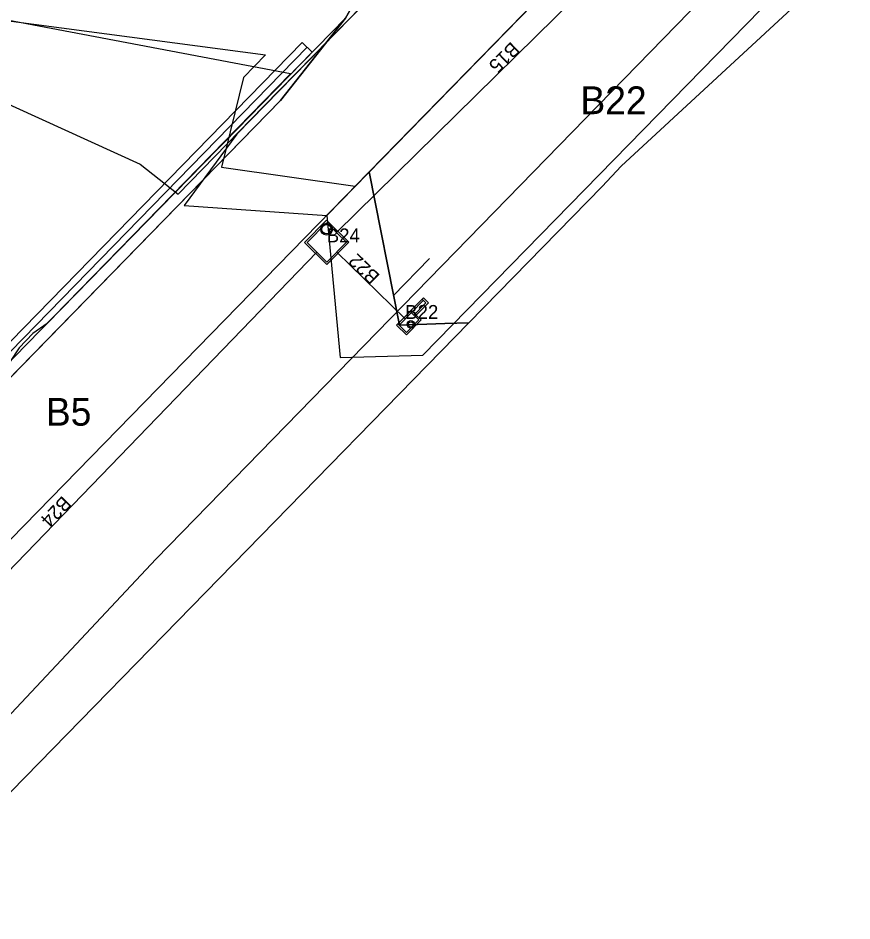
# Model space of a CAD drawing. Extents: x 2253035 to 2279930, y 13774972 to 13793443.
# Drawn here: x 2255583.4 to 2255823.2, y 13791353.4 to 13791613 of the extents above; entities that cross this region are included whole.
import ezdxf

# ---------------------------------------------------------------- set-up
doc = ezdxf.new("R2010")
doc.units = 0
for name, color, linetype in [('E_Utility_ATT_Fiber', 7, 'Continuous'), ('E_Utility_ATT_Xbox', 7, 'Continuous'), ('E_Utility_Electric_Service Pole Electric_SPLE_Elevation', 7, 'Continuous'), ('E_Utility_Fiber Optic_Fiber Optic Cable_FOC', 7, 'Continuous'), ('E_Utility_Gas_Gas Line_GL_Description', 7, 'Continuous'), ('E_Utility_Gas_Gas Line_GL_Elevation', 7, 'Continuous'), ('E_Utility_Guy Anchor_GUY_point', 7, 'Continuous'), ('E_Utility_Water_Fire Hydrant_FH_point', 7, 'Continuous'), ('E_Utility_Water_Water Line_WL_Description', 7, 'Continuous'), ('E_Utility_Water_Water Line_WL_Elevation', 7, 'Continuous'), ('E_Utility_Water_Water Meter_WM_Elevation', 7, 'Continuous'), ('E_Utility_Water_Water Valve_WV_Elevation', 7, 'Continuous')]:
    doc.layers.add(name, color=color, linetype=linetype)

msp = doc.modelspace()

# ---------------------------------------------------------------- linework, layer by layer
at = {"layer": 'E_Utility_ATT_Fiber'}
for p, q in [((2255684.4, 13791568.86), (2255784.86, 13791671.82)), ((2255677.57, 13791613.04), (2255684.45, 13791625.27)), ((2255677.57, 13791613.04), (2255658.89, 13791589.32)), ((2255658.89, 13791589.32), (2255478.82, 13791404.79)), ((2255681.23, 13791565.61), (2255684.4, 13791568.86)), ((2255684.4, 13791568.86), (2255681.23, 13791565.61)), ((2255684.4, 13791568.86), (2255693.07, 13791524.78)), ((2255536.94, 13791417.73), (2255681.23, 13791565.61)), ((2255681.23, 13791565.61), (2255536.94, 13791417.73)), ((2255431.07, 13791236.79), (2255713.03, 13791525.45)), ((2255693.07, 13791524.78), (2255706.09, 13791525.22)), ((2255713.03, 13791525.45), (2255706.09, 13791525.22)), ((2255706.09, 13791525.22), (2255713.03, 13791525.45))]:
    msp.add_line(p, q, dxfattribs=at)
for points in [[(2255784.86, 13791671.82), (2255684.4, 13791568.86), (2255684.4, 13791568.86)], [(2255713.03, 13791525.45), (2255751.31, 13791564.64), (2255756.83, 13791570.48), (2255812.01, 13791621.53), (2255822.82, 13791632.96)], [(2255478.82, 13791404.79), (2255658.89, 13791589.32), (2255677.57, 13791613.04)], [(2255706.09, 13791525.22), (2255693.07, 13791524.78), (2255684.4, 13791568.86)]]:
    msp.add_lwpolyline(points, dxfattribs=at)
at = {"layer": 'E_Utility_ATT_Xbox'}
for p, q in [((2255669.3, 13791551.35), (2255669.3, 13791551.35)), ((2255674.96, 13791551.42), (2255674.96, 13791551.42)), ((2255672.17, 13791548.55), (2255672.17, 13791548.55)), ((2255669.37, 13791545.69), (2255669.37, 13791545.69)), ((2255675.03, 13791545.76), (2255675.03, 13791545.76)), ((2255697.54, 13791527.28), (2255697.54, 13791527.28)), ((2255694.73, 13791526.53), (2255694.73, 13791526.53)), ((2255695.8, 13791525.49), (2255695.8, 13791525.49)), ((2255694.05, 13791523.7), (2255694.05, 13791523.7)), ((2255696.87, 13791524.44), (2255696.87, 13791524.44))]:
    msp.add_line(p, q, dxfattribs=at)
at = {"layer": 'E_Utility_Electric_Service Pole Electric_SPLE_Elevation'}
for p, q in [((2255499.64, 13791436.42), (2255665.15, 13791606.05)), ((2255665.15, 13791606.05), (2255668.02, 13791603.26)), ((2255642.69, 13791577.3), (2255668.02, 13791603.26))]:
    msp.add_line(p, q, dxfattribs=at)
at = {"layer": 'E_Utility_Fiber Optic_Fiber Optic Cable_FOC'}
for p, q in [((2255665.8, 13791548.47), (2255672.09, 13791554.92)), ((2255666.51, 13791548.48), (2255672.1, 13791554.21)), ((2255672.09, 13791554.92), (2255678.53, 13791548.63)), ((2255672.1, 13791554.21), (2255677.82, 13791548.62)), ((2255672.24, 13791542.19), (2255665.8, 13791548.47)), ((2255672.24, 13791542.9), (2255666.51, 13791548.48)), ((2255678.53, 13791548.63), (2255672.24, 13791542.19)), ((2255677.82, 13791548.62), (2255672.24, 13791542.9)), ((2255699.95, 13791532.61), (2255692.27, 13791524.74)), ((2255701.39, 13791531.21), (2255699.95, 13791532.61)), ((2255699.96, 13791531.9), (2255692.98, 13791524.74)), ((2255700.68, 13791531.2), (2255697.19, 13791527.62)), ((2255701.39, 13791531.21), (2255697.89, 13791527.63)), ((2255700.68, 13791531.2), (2255699.61, 13791532.25)), ((2255698.62, 13791526.23), (2255696.11, 13791528.67)), ((2255697.89, 13791527.63), (2255696.46, 13791529.03)), ((2255699.33, 13791526.24), (2255697.89, 13791527.63)), ((2255695.14, 13791521.94), (2255692.27, 13791524.74)), ((2255695.13, 13791522.65), (2255692.62, 13791525.09)), ((2255698.62, 13791526.23), (2255695.13, 13791522.65)), ((2255699.33, 13791526.24), (2255695.14, 13791521.94))]:
    msp.add_line(p, q, dxfattribs=at)
for centre, radius in [((2255672.12, 13791552.32), 1.67), ((2255672.12, 13791552.32), 1.33), ((2255696.34, 13791524.96), 1.08), ((2255696.34, 13791524.96), 0.75)]:
    msp.add_circle(centre, radius, dxfattribs=at)
at = {"layer": 'E_Utility_Gas_Gas Line_GL_Description'}
for p, q in [((2255781.06, 13791655.76), (2255674.96, 13791551.42)), ((2255669.37, 13791545.69), (2255528.79, 13791400.51)), ((2255694.73, 13791526.53), (2255675.03, 13791545.76))]:
    msp.add_line(p, q, dxfattribs=at)
at = {"layer": 'E_Utility_Guy Anchor_GUY_point'}
for points in [[(2255743.97, 13791679.92), (2255744.18, 13791709.09), (2255737.22, 13791701.96), (2255743.07, 13791696.22), (2255738.56, 13791691.61), (2255732.69, 13791697.37), (2255686.09, 13791649.27), (2255653.85, 13791683.47), (2255639.34, 13791669.27), (2255679.28, 13791629.46), (2255687.18, 13791621.59), (2255646.31, 13791579.7), (2255631.16, 13791559.16), (2255672.15, 13791556.3), (2255774.99, 13791661.7), (2255784.86, 13791671.82)], [(2255606.85, 13791702.69), (2255547.29, 13791645.62), (2255525.3, 13791613.47), (2255618.52, 13791571.06), (2255629.41, 13791562.38), (2255654, 13791587.58), (2255687.18, 13791621.59)], [(2255676.02, 13791515.4), (2255699.82, 13791516.12), (2255813.84, 13791632.86), (2255792.56, 13791632.38), (2255784.86, 13791671.82), (2255672.15, 13791556.3)]]:
    msp.add_lwpolyline(points, close=True, dxfattribs=at)
at = {"layer": 'E_Utility_Water_Fire Hydrant_FH_point'}
msp.add_lwpolyline([(2255524.57, 13791462.07), (2255464.88, 13791522.77), (2255502.75, 13791559.59), (2255551.73, 13791616.97), (2255639.34, 13791669.27), (2255684.45, 13791625.27), (2255677.57, 13791613.04), (2255591.84, 13791525.19), (2255587.63, 13791522.3), (2255583.7, 13791518.19), (2255581.2, 13791514.28), (2255527.48, 13791459.23), (2255524.57, 13791462.07)], dxfattribs=at)
at = {"layer": 'E_Utility_Water_Water Line_WL_Description'}
msp.add_lwpolyline([(2255476.36, 13791406.96), (2255661.79, 13791597), (2255567.53, 13791614.87), (2255403.16, 13791450.19), (2255444.32, 13791406.11)], dxfattribs=at)
at = {"layer": 'E_Utility_Water_Water Line_WL_Elevation'}
msp.add_line((2255691.26, 13791533.17), (2255701.73, 13791543.9), dxfattribs=at)
msp.add_lwpolyline([(2255888.46, 13791833.54), (2255895.06, 13791863.54), (2255737.22, 13791701.96), (2255743.07, 13791696.22), (2255738.56, 13791691.61), (2255732.69, 13791697.37), (2255687.16, 13791650.79), (2255620.44, 13791716), (2255529.19, 13791619.16), (2255654.52, 13791602.43), (2255648.22, 13791595.97), (2255641.92, 13791570.19), (2255680.31, 13791564.67), (2255857.51, 13791746.27), (2255934.02, 13791825.55)], close=True, dxfattribs=at)
at = {"layer": 'E_Utility_Water_Water Meter_WM_Elevation'}
msp.add_line((2255501.07, 13791435.02), (2255666.54, 13791604.69), dxfattribs=at)
at = {"layer": 'E_Utility_Water_Water Valve_WV_Elevation'}
msp.add_lwpolyline([(2255390.98, 13791330.06), (2255459.85, 13791397.22), (2255383.32, 13791459.9), (2255493.57, 13791567.11), (2255547.29, 13791645.62), (2255605.99, 13791701.86), (2255343.69, 13791984.84), (2255414.64, 13792056.03), (2255552.69, 13792209.6), (2256003.03, 13792697.26), (2256274.85, 13792371.04), (2256429.6, 13792200.7), (2256502.73, 13792117.35), (2256310.07, 13791948.12), (2256237.1, 13792031.76), (2256159.74, 13792001.95), (2256121.45, 13791961.04), (2255952.32, 13791795.31), (2255623, 13791457.45), (2255517, 13791344.43)], dxfattribs=at)

# ---------------------------------------------------------------- texts
at = {"layer": 'E_Utility_Gas_Gas Line_GL_Elevation'}
for s, rotation, p in [('B15', 224.5198, (2255725.21, 13791606.44)), ('B22', 135.6927, (2255687.67, 13791539.01)), ('B24', 225.9197, (2255596.21, 13791475.89))]:
    msp.add_text(s, height=4, rotation=rotation, dxfattribs=at).set_placement(p)
for s, height, p in [('B22', 8, (2255745.1, 13791585.4)), ('B24', 4, (2255672.17, 13791548.55)), ('B22', 4, (2255694.73, 13791526.53)), ('B5', 8, (2255591.42, 13791495.84))]:
    msp.add_text(s, height=height, dxfattribs=at).set_placement(p)

doc.saveas('drawing.dxf')
